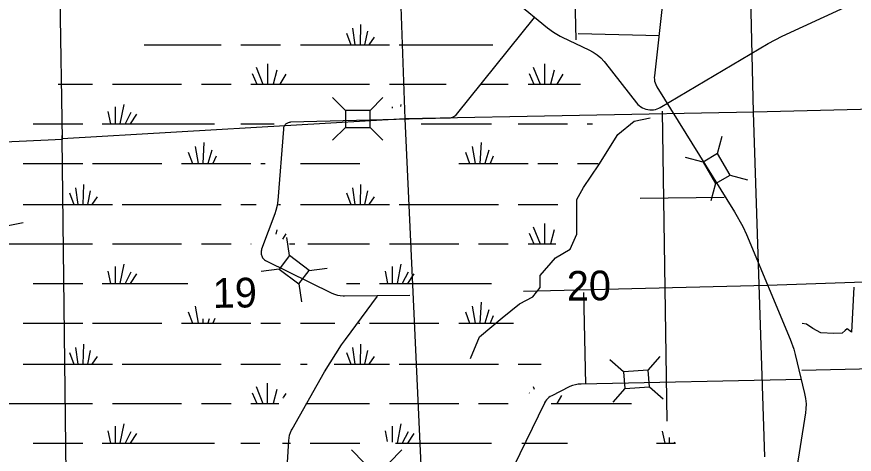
# Model space of a CAD drawing. Extents: x 2480962 to 2688785, y 277103 to 599240.
# Drawn here: x 2579387 to 2592084, y 540409 to 547038 of the extents above; entities that cross this region are included whole.
import ezdxf

# ---------------------------------------------------------------- set-up
doc = ezdxf.new("R2010")
doc.units = 0
for name, color, linetype in [('Section Lines', 7, 'Continuous'), ('Section Numbers', 7, 'Continuous'), ('Swamps', 7, 'Continuous'), ('Township and Range lines', 7, 'Continuous'), ('Uninventoried Roads and Features', 7, 'Continuous')]:
    doc.layers.add(name, color=color, linetype=linetype)

msp = doc.modelspace()

# ---------------------------------------------------------------- linework, layer by layer
at = {"layer": 'Section Lines'}
for p, q in [((2590426.102, 550894.361), (2590550.6, 545592.735)), ((2585274.176, 545490.352), (2585089.774, 550741.292)), ((2595832.747, 545729.458), (2590562.616, 545592.968)), ((2590562.616, 545592.968), (2585274.176, 545490.352)), ((2590550.6, 545592.735), (2590722.429, 540367.883)), ((2585274.176, 545490.352), (2580075.534, 545190.313)), ((2585521.267, 540132.047), (2585274.176, 545490.352)), ((2580082.688, 545176.621), (2574772.508, 544933.371))]:
    msp.add_line(p, q, dxfattribs=at)
at = {"layer": 'Swamps'}
msp.add_line((2580075.534, 545190.313), (2580080.598, 545292.487), dxfattribs=at)
for points in [[(2584477.533, 546866.573), (2584514.786, 546614.2)], [(2584600.033, 546918.575), (2584592.536, 546614.201)], [(2584388.534, 546788.635), (2584451.536, 546614.199)], [(2584704.034, 546822.077), (2584659.536, 546614.202)], [(2584807.785, 546729.267), (2584726.286, 546614.203)], [(2581319.035, 546614.217), (2582488.285, 546614.234)], [(2582785.035, 546614.238), (2583386.286, 546614.184)], [(2583687.036, 546614.188), (2584451.536, 546614.199)], [(2584451.536, 546614.199), (2584514.786, 546614.2)], [(2584514.786, 546614.2), (2584592.536, 546614.201)], [(2584592.536, 546614.201), (2584659.536, 546614.202)], [(2584659.536, 546614.202), (2584726.286, 546614.203)], [(2584726.286, 546614.203), (2585038.037, 546614.207)], [(2585186.537, 546614.21), (2586604.287, 546614.23)], [(2583186.039, 546324.745), (2583186.043, 546016.683)], [(2587387.291, 546324.742), (2587387.295, 546016.682)], [(2583015.289, 546276.493), (2583119.293, 546016.682)], [(2583330.79, 546228.247), (2583275.043, 546016.684)], [(2587216.542, 546276.49), (2587320.545, 546016.681)], [(2587532.042, 546228.245), (2587476.295, 546016.683)], [(2582955.791, 546179.992), (2583026.293, 546016.681)], [(2583464.291, 546168.875), (2583375.293, 546016.686)], [(2587157.293, 546179.99), (2587227.795, 546016.679)], [(2587665.793, 546168.81), (2587576.545, 546016.684)], [(2580012.791, 546016.7), (2580536.041, 546016.708)], [(2580836.541, 546016.712), (2581887.042, 546016.664)], [(2582187.542, 546016.669), (2582636.792, 546016.675)], [(2582937.292, 546016.68), (2583026.293, 546016.681)], [(2583026.293, 546016.681), (2583119.293, 546016.682)], [(2583119.293, 546016.682), (2583186.043, 546016.683)], [(2583186.043, 546016.683), (2583275.043, 546016.684)], [(2583275.043, 546016.684), (2583375.293, 546016.686)], [(2583375.293, 546016.686), (2584737.293, 546016.705)], [(2585038.044, 546016.648), (2585899.044, 546016.66)], [(2586415.044, 546016.668), (2586838.044, 546016.674)], [(2587138.545, 546016.678), (2587227.795, 546016.679)], [(2587227.795, 546016.679), (2587320.545, 546016.681)], [(2587320.545, 546016.681), (2587387.295, 546016.682)], [(2587387.295, 546016.682), (2587476.295, 546016.683)], [(2587476.295, 546016.683), (2587576.545, 546016.684)], [(2587576.545, 546016.684), (2587932.795, 546016.69)], [(2581011.045, 545708.653), (2580951.799, 545415.403)], [(2585212.297, 545708.651), (2585205.048, 545678.963)], [(2580769.796, 545601.025), (2580807.049, 545415.464)], [(2580877.546, 545675.214), (2580877.549, 545415.465)], [(2581118.797, 545589.843), (2581029.549, 545415.404)], [(2581204.047, 545563.906), (2581107.549, 545415.405)], [(2585078.798, 545675.212), (2585078.798, 545652.962)], [(2579634.048, 545415.447), (2580387.548, 545415.458)], [(2580684.548, 545415.462), (2580807.049, 545415.464)], [(2580807.049, 545415.464), (2580877.549, 545415.465)], [(2580877.549, 545415.465), (2580951.799, 545415.403)], [(2580951.799, 545415.403), (2581029.549, 545415.404)], [(2581029.549, 545415.404), (2581107.549, 545415.405)], [(2581107.549, 545415.405), (2582384.299, 545415.424)], [(2582785.049, 545415.43), (2583289.8, 545415.437)], [(2585520.551, 545415.407), (2586585.551, 545415.422)], [(2586986.551, 545415.428), (2587736.302, 545415.439)], [(2588036.802, 545415.443), (2588114.802, 545415.444)], [(2582091.053, 545070.296), (2582135.556, 544814.172)], [(2582224.803, 545133.361), (2582206.056, 544814.173)], [(2586292.555, 545070.295), (2586337.058, 544814.171)], [(2586426.054, 545133.358), (2586407.558, 544814.172)], [(2581987.304, 544988.608), (2582050.306, 544814.171)], [(2582343.554, 545018.3), (2582284.056, 544814.175)], [(2582410.305, 544925.551), (2582362.056, 544814.176)], [(2586188.556, 544988.605), (2586251.558, 544814.17)], [(2586544.806, 545018.298), (2586485.558, 544814.173)], [(2586611.557, 544925.55), (2586563.308, 544814.174)], [(2579485.805, 544814.197), (2580387.556, 544814.21)], [(2580536.056, 544814.212), (2581586.306, 544814.165)], [(2581887.056, 544814.169), (2582050.306, 544814.171)], [(2582050.306, 544814.171), (2582135.556, 544814.172)], [(2582135.556, 544814.172), (2582206.056, 544814.173)], [(2582206.056, 544814.173), (2582284.056, 544814.175)], [(2582284.056, 544814.175), (2582362.056, 544814.176)], [(2582362.056, 544814.176), (2582937.307, 544814.184)], [(2583085.807, 544814.186), (2583152.557, 544814.187)], [(2583687.057, 544814.195), (2584588.807, 544814.208)], [(2586088.308, 544814.168), (2586251.558, 544814.17)], [(2586251.558, 544814.17), (2586337.058, 544814.171)], [(2586337.058, 544814.171), (2586407.558, 544814.172)], [(2586407.558, 544814.172), (2586485.558, 544814.173)], [(2586485.558, 544814.173), (2586563.308, 544814.174)], [(2586563.308, 544814.174), (2587138.558, 544814.183)], [(2587287.059, 544814.185), (2587587.809, 544814.189)], [(2587888.309, 544814.194), (2588203.809, 544814.198)], [(2580276.31, 544446.772), (2580313.313, 544194.398)], [(2580398.809, 544498.712), (2580391.313, 544194.4)], [(2584477.562, 544446.771), (2584514.565, 544194.397)], [(2584600.061, 544498.709), (2584592.565, 544194.398)], [(2580187.061, 544368.834), (2580250.313, 544194.398)], [(2580502.56, 544402.213), (2580458.063, 544194.401)], [(2580606.562, 544309.465), (2580524.813, 544194.402)], [(2584388.563, 544368.832), (2584451.565, 544194.396)], [(2584704.062, 544402.211), (2584659.315, 544194.399)], [(2584807.813, 544309.401), (2584726.315, 544194.4)], [(2579485.563, 544194.387), (2580250.313, 544194.398)], [(2580250.313, 544194.398), (2580313.313, 544194.398)], [(2580313.313, 544194.398), (2580391.313, 544194.4)], [(2580391.313, 544194.4), (2580458.063, 544194.401)], [(2580458.063, 544194.401), (2580524.813, 544194.402)], [(2580524.813, 544194.402), (2580836.563, 544194.406)], [(2580985.063, 544194.408), (2582488.314, 544194.368)], [(2582785.064, 544194.372), (2583015.314, 544194.376)], [(2583356.814, 544194.38), (2583386.314, 544194.381)], [(2583687.064, 544194.385), (2584451.565, 544194.396)], [(2584451.565, 544194.396), (2584514.565, 544194.397)], [(2584514.565, 544194.397), (2584592.565, 544194.398)], [(2584592.565, 544194.398), (2584659.315, 544194.399)], [(2584659.315, 544194.399), (2584726.315, 544194.4)], [(2584726.315, 544194.4), (2585038.065, 544194.405)], [(2585186.315, 544194.407), (2586689.565, 544194.366)], [(2586986.566, 544194.37), (2587587.816, 544194.379)], [(2583330.819, 543808.382), (2583315.819, 543745.319)], [(2587216.57, 543856.625), (2587320.573, 543596.815)], [(2587387.319, 543904.877), (2587387.323, 543596.816)], [(2587532.07, 543808.379), (2587476.323, 543596.817)], [(2583464.319, 543749.009), (2583416.07, 543667.383)], [(2587157.321, 543760.124), (2587227.823, 543596.814)], [(2579173.82, 543596.822), (2580536.07, 543596.842)], [(2580836.57, 543596.846), (2581887.071, 543596.861)], [(2582187.571, 543596.866), (2582636.571, 543596.872)], [(2582937.321, 543596.814), (2582941.071, 543596.814)], [(2583523.821, 543596.822), (2583605.321, 543596.823)], [(2583802.071, 543596.826), (2584737.322, 543596.84)], [(2585038.072, 543596.844), (2586088.322, 543596.859)], [(2586388.822, 543596.864), (2586838.072, 543596.808)], [(2587138.573, 543596.812), (2587227.823, 543596.814)], [(2587227.823, 543596.814), (2587320.573, 543596.815)], [(2587320.573, 543596.815), (2587387.323, 543596.816)], [(2587387.323, 543596.816), (2587476.323, 543596.817)], [(2587476.323, 543596.817), (2587558.073, 543596.819)], [(2581011.074, 543288.787), (2580951.577, 542995.6)], [(2585212.325, 543288.786), (2585153.079, 542995.598)], [(2580769.825, 543181.159), (2580806.827, 542995.598)], [(2580877.574, 543255.41), (2580877.577, 542995.599)], [(2581118.825, 543170.039), (2581029.577, 542995.601)], [(2584971.077, 543181.158), (2585008.329, 542995.596)], [(2585078.826, 543255.409), (2585078.829, 542995.597)], [(2585320.077, 543170.038), (2585231.079, 542995.599)], [(2581204.076, 543144.04), (2581107.577, 542995.602)], [(2585405.327, 543144.039), (2585308.829, 542995.6)], [(2579634.077, 542995.581), (2580387.577, 542995.592)], [(2580684.577, 542995.596), (2580806.827, 542995.598)], [(2580806.827, 542995.598), (2580877.577, 542995.599)], [(2580877.577, 542995.599), (2580951.577, 542995.6)], [(2580951.577, 542995.6), (2581029.577, 542995.601)], [(2581029.577, 542995.601), (2581107.577, 542995.602)], [(2581107.577, 542995.602), (2581979.105, 542995.615)], [(2584388.579, 542995.587), (2584588.829, 542995.59)], [(2584885.829, 542995.594), (2585008.329, 542995.596)], [(2585008.329, 542995.596), (2585078.829, 542995.597)], [(2585078.829, 542995.597), (2585153.079, 542995.598)], [(2585153.079, 542995.598), (2585231.079, 542995.599)], [(2585231.079, 542995.599), (2585308.829, 542995.6)], [(2585308.829, 542995.6), (2586585.579, 542995.619)], [(2582091.082, 542650.43), (2582135.585, 542394.37)], [(2586292.333, 542650.429), (2586337.086, 542394.368)], [(2586426.083, 542713.556), (2586407.586, 542394.369)], [(2581987.083, 542568.804), (2582050.335, 542394.368)], [(2586188.584, 542568.803), (2586251.586, 542394.366)], [(2586544.834, 542598.495), (2586485.336, 542394.37)], [(2579485.584, 542394.331), (2580387.584, 542394.344)], [(2580536.084, 542394.346), (2581586.335, 542394.362)], [(2581887.085, 542394.366), (2582050.335, 542394.368)], [(2582050.335, 542394.368), (2582135.585, 542394.37)], [(2582135.585, 542394.37), (2582206.085, 542394.371)], [(2582209.837, 542458.267), (2582206.085, 542394.371)], [(2582206.085, 542394.371), (2582284.085, 542394.372)], [(2582304.013, 542462.741), (2582284.085, 542394.372)], [(2582284.085, 542394.372), (2582362.085, 542394.373)], [(2582392.409, 542464.332), (2582362.085, 542394.373)], [(2582362.085, 542394.373), (2582937.335, 542394.318)], [(2583085.835, 542394.32), (2583386.335, 542394.325)], [(2583687.085, 542394.329), (2584210.336, 542394.337)], [(2584566.586, 542394.342), (2584588.836, 542394.342)], [(2584737.336, 542394.344), (2585787.586, 542394.36)], [(2586088.336, 542394.364), (2586251.586, 542394.366)], [(2586251.586, 542394.366), (2586337.086, 542394.368)], [(2586337.086, 542394.368), (2586407.586, 542394.369)], [(2586407.586, 542394.369), (2586485.336, 542394.37)], [(2586485.336, 542394.37), (2586563.336, 542394.371)], [(2586611.585, 542505.684), (2586563.336, 542394.371)], [(2586563.336, 542394.371), (2586915.836, 542394.314)], [(2580276.089, 542026.906), (2580313.342, 541774.532)], [(2580398.588, 542078.908), (2580391.342, 541774.534)], [(2584477.59, 542026.905), (2584514.593, 541774.531)], [(2584600.089, 542078.907), (2584592.593, 541774.533)], [(2580187.09, 541948.968), (2580250.342, 541774.532)], [(2580502.589, 541982.409), (2580458.092, 541774.535)], [(2580606.59, 541889.599), (2580524.842, 541774.536)], [(2584388.591, 541948.966), (2584451.593, 541774.531)], [(2584703.841, 541982.408), (2584659.343, 541774.534)], [(2584807.842, 541889.597), (2584726.093, 541774.535)], [(2579485.591, 541774.52), (2580250.342, 541774.532)], [(2580250.342, 541774.532), (2580313.342, 541774.532)], [(2580313.342, 541774.532), (2580391.342, 541774.534)], [(2580391.342, 541774.534), (2580458.092, 541774.535)], [(2580458.092, 541774.535), (2580524.842, 541774.536)], [(2580524.842, 541774.536), (2580836.592, 541774.54)], [(2580985.092, 541774.542), (2582488.092, 541774.564)], [(2582785.092, 541774.568), (2583386.343, 541774.515)], [(2583687.093, 541774.519), (2583790.843, 541774.521)], [(2584199.093, 541774.527), (2584451.593, 541774.531)], [(2584451.593, 541774.531), (2584514.593, 541774.531)], [(2584514.593, 541774.531), (2584592.593, 541774.533)], [(2584592.593, 541774.533), (2584659.343, 541774.534)], [(2584659.343, 541774.534), (2584726.093, 541774.535)], [(2584726.093, 541774.535), (2585037.843, 541774.539)], [(2585186.343, 541774.541), (2586689.594, 541774.563)], [(2586986.344, 541774.567), (2587339.094, 541774.509)], [(2583015.346, 541436.823), (2583119.1, 541177.013)], [(2583185.846, 541485.075), (2583185.85, 541177.014)], [(2583330.597, 541388.578), (2583275.1, 541177.016)], [(2587216.598, 541436.822), (2587231.348, 541395.947)], [(2582955.848, 541340.322), (2583026.35, 541177.012)], [(2583423.599, 541262.393), (2583419.849, 541258.642)], [(2583464.348, 541329.205), (2583427.099, 541269.768)], [(2587157.099, 541340.322), (2587160.849, 541332.884)], [(2587647.099, 541299.454), (2587576.601, 541177.015)], [(2579173.848, 541177.018), (2580536.099, 541177.038)], [(2580836.599, 541177.042), (2581886.849, 541176.996)], [(2582187.599, 541177), (2582636.599, 541177.006)], [(2582937.349, 541177.011), (2583026.35, 541177.012)], [(2583026.35, 541177.012), (2583119.1, 541177.013)], [(2583119.1, 541177.013), (2583185.85, 541177.014)], [(2583185.85, 541177.014), (2583275.1, 541177.016)], [(2583275.1, 541177.016), (2583360.35, 541177.017)], [(2583768.6, 541177.023), (2584737.35, 541177.037)], [(2585037.85, 541176.978), (2586088.35, 541176.994)], [(2586388.85, 541176.998), (2586838.1, 541177.005)], [(2587487.601, 541177.014), (2587576.601, 541177.015)], [(2587576.601, 541177.015), (2588704.851, 541176.97)], [(2581011.103, 540868.984), (2580951.606, 540575.734)], [(2585212.354, 540868.982), (2585153.107, 540575.732)], [(2580769.854, 540761.356), (2580806.856, 540575.794)], [(2580877.353, 540835.544), (2580877.356, 540575.795)], [(2581118.604, 540750.173), (2581029.606, 540575.735)], [(2584971.105, 540761.354), (2585004.607, 540601.73)], [(2585078.854, 540835.543), (2585078.857, 540590.606)], [(2585320.105, 540750.172), (2585230.857, 540575.733)], [(2589172.606, 540757.603), (2589209.608, 540575.729)], [(2581204.104, 540724.237), (2581107.606, 540575.736)], [(2585405.355, 540724.235), (2585308.857, 540575.735)], [(2589280.107, 540661.105), (2589280.108, 540575.73)], [(2579634.106, 540575.777), (2580387.606, 540575.788)], [(2580684.356, 540575.792), (2580806.856, 540575.794)], [(2580806.856, 540575.794), (2580877.356, 540575.795)], [(2580877.356, 540575.795), (2580951.606, 540575.734)], [(2580951.606, 540575.734), (2581029.606, 540575.735)], [(2581029.606, 540575.735), (2581107.606, 540575.736)], [(2581107.606, 540575.736), (2582384.356, 540575.755)], [(2582785.107, 540575.761), (2583074.607, 540575.765)], [(2583416.107, 540575.77), (2583534.857, 540575.772)], [(2583835.357, 540575.776), (2584588.857, 540575.787)], [(2585130.857, 540575.732), (2585153.107, 540575.732)], [(2585153.107, 540575.732), (2585230.857, 540575.733)], [(2585230.857, 540575.733), (2585308.857, 540575.735)], [(2585308.857, 540575.735), (2586585.607, 540575.753)], [(2587045.858, 540575.76), (2587736.108, 540575.77)], [(2589087.108, 540575.728), (2589209.608, 540575.729)], [(2589209.608, 540575.729), (2589280.108, 540575.73)], [(2589280.108, 540575.73), (2589354.358, 540575.731)], [(2589358.108, 540590.606), (2589354.358, 540575.731)], [(2589354.358, 540575.731), (2589372.858, 540575.732)]]:
    msp.add_lwpolyline(points, dxfattribs=at)
at = {"layer": 'Township and Range lines'}
for p, q in [((2580082.688, 545176.621), (2579987.244, 550468.137)), ((2580136.255, 539916.137), (2580075.534, 545190.313))]:
    msp.add_line(p, q, dxfattribs=at)
at = {"layer": 'Uninventoried Roads and Features'}
for p, q in [((2587786.609, 549366.144), (2587864.551, 546688.312)), ((2589260.14, 547974.581), (2589053.531, 546143.59)), ((2590988.551, 546742.978), (2592464.411, 547426.584)), ((2586954.323, 547263.518), (2587432.736, 546871.017)), ((2587229.501, 547028.398), (2586049.021, 545554.86)), ((2587657.63, 546728.546), (2588059.016, 546538.447)), ((2587898.907, 546785.572), (2589133.347, 546756.03)), ((2589142.009, 545665.204), (2590778.836, 546632.778)), ((2588310.349, 546337.461), (2588783.499, 545732.837)), ((2589091.398, 545975.873), (2590269.584, 544081.84)), ((2584368.68, 545618.487), (2584174.255, 545812.908)), ((2584743.68, 545618.491), (2584938.101, 545812.915)), ((2584743.68, 545618.491), (2584368.68, 545618.487)), ((2584368.68, 545618.487), (2584368.682, 545362.487)), ((2584743.682, 545362.491), (2584743.68, 545618.491)), ((2589173.683, 545606.33), (2589244.75, 540911.003)), ((2585937.003, 545499.323), (2583537.714, 545438.91)), ((2583428.894, 545335.644), (2583345.056, 544256.324)), ((2584368.682, 545362.487), (2584174.261, 545168.062)), ((2584368.682, 545362.487), (2584743.682, 545362.491)), ((2584742.34, 545363.833), (2584936.765, 545169.411)), ((2590012.493, 544963.854), (2590082.889, 545229.645)), ((2590012.493, 544963.854), (2589791.161, 544835.214)), ((2590200.931, 544639.638), (2590012.493, 544963.854)), ((2589791.161, 544835.214), (2589525.37, 544905.61)), ((2589791.161, 544835.214), (2589979.599, 544510.998)), ((2589979.599, 544510.998), (2590200.931, 544639.638)), ((2590200.931, 544639.638), (2590466.722, 544569.242)), ((2589980.085, 544512.832), (2589909.689, 544247.041)), ((2588836.212, 544290.238), (2590112.096, 544302.124)), ((2583300.089, 544052.428), (2583099.622, 543514.326)), ((2579207.838, 543863.929), (2579483.379, 543921.105)), ((2583521.327, 543419.302), (2583483.499, 543691.643)), ((2590447.794, 543736.817), (2591111.825, 542153.319)), ((2583521.327, 543419.302), (2583366.933, 543215.1)), ((2583820.451, 543193.138), (2583521.327, 543419.302)), ((2583169.991, 543337.92), (2584164.864, 542851.108)), ((2583366.933, 543215.099), (2583094.591, 543177.272)), ((2583366.933, 543215.1), (2583666.057, 542988.936)), ((2583666.057, 542988.936), (2583820.451, 543193.138)), ((2583820.451, 543193.138), (2584092.793, 543230.966)), ((2590769.436, 542973.193), (2598519.67, 543228.507)), ((2583665.796, 542990.816), (2583703.624, 542718.474)), ((2587068.683, 542877.877), (2590769.436, 542973.193)), ((2584355.392, 542807.926), (2585347.271, 542817.158)), ((2584369.091, 542146.614), (2584857.953, 542804.492)), ((2588013.336, 541471.489), (2587982.828, 542860.78)), ((2588961.374, 541684.401), (2589142.246, 541891.49)), ((2591187.689, 541922.293), (2591331.519, 541328.115)), ((2588587.228, 541659.118), (2588380.139, 541839.989)), ((2583560.094, 540786.802), (2584051.235, 541657.542)), ((2588961.374, 541684.401), (2588587.228, 541659.118)), ((2588587.228, 541659.118), (2588604.488, 541403.701)), ((2588978.634, 541428.984), (2588961.374, 541684.401)), ((2591291.293, 541684.56), (2593104.339, 541725.326)), ((2591282.135, 541540.218), (2587943.93, 541473.146)), ((2587762.351, 541428.226), (2587496.488, 541294.863)), ((2588604.488, 541403.7), (2588423.617, 541196.612)), ((2588604.488, 541403.701), (2588978.634, 541428.984)), ((2588977.205, 541430.233), (2589184.294, 541249.361)), ((2587386.326, 541183.144), (2586919.861, 540219.747)), ((2591343.212, 541033.916), (2590929.332, 538436.959)), ((2583480.485, 540116.334), (2583510.07, 540616.878)), ((2584655.776, 540280.119), (2584461.351, 540474.54)), ((2585030.776, 540280.123), (2585225.197, 540474.547))]:
    msp.add_line(p, q, dxfattribs=at)
for points in [[(2587432.736, 546871.017), (2587524.644, 546803.341), (2587623.12, 546745.642), (2587657.63, 546728.546)], [(2590778.836, 546632.778), (2590988.551, 546742.979)], [(2588059.016, 546538.447), (2588123.422, 546503.706), (2588183.845, 546462.423), (2588239.621, 546415.051), (2588290.139, 546362.108), (2588310.349, 546337.461)], [(2589053.531, 546143.59), (2589051.887, 546116.223), (2589053.113, 546088.834), (2589057.194, 546061.724), (2589064.087, 546035.188), (2589073.717, 546009.518), (2589085.977, 545984.996), (2589091.398, 545975.873)], [(2588783.499, 545732.837), (2588802.507, 545711.005), (2588823.692, 545691.281), (2588846.823, 545673.879), (2588871.647, 545658.989), (2588897.891, 545646.777), (2588925.268, 545637.375), (2588953.477, 545630.886), (2588982.21, 545627.38), (2589011.153, 545626.899), (2589039.987, 545629.444), (2589068.397, 545634.989), (2589096.072, 545643.474), (2589122.709, 545654.805), (2589142.009, 545665.204)], [(2583537.714, 545438.91), (2583526.028, 545438.003), (2583514.502, 545435.879), (2583503.261, 545432.561), (2583492.428, 545428.087), (2583482.122, 545422.505), (2583472.456, 545415.876), (2583463.536, 545408.272), (2583455.459, 545399.779), (2583448.315, 545390.488), (2583442.18, 545380.5), (2583437.124, 545369.927), (2583433.2, 545358.882), (2583430.454, 545347.489), (2583428.912, 545335.87), (2583428.894, 545335.644)], [(2586049.021, 545554.86), (2586038.694, 545543.269), (2586027.212, 545532.821), (2586014.701, 545523.63), (2586001.297, 545515.798), (2585987.148, 545509.408), (2585972.409, 545504.533), (2585957.241, 545501.226), (2585941.811, 545499.522), (2585937.003, 545499.323)], [(2586265.433, 541860.685), (2586400.492, 542185.967), (2586744.541, 542477.117), (2587009.559, 542685.494), (2587213.336, 542792.174), (2587323.682, 542937.393), (2587323.346, 543116.92), (2587556.094, 543386.381), (2587778.643, 543514.699), (2587879.3, 543744.651), (2587876.726, 544267.755), (2587978.418, 544453.328), (2588213.308, 544796.193), (2588499.535, 545252.126), (2588749.274, 545454.383), (2588990.965, 545505.892), (2588990.965, 545505.892)], [(2583345.056, 544256.324), (2583334.881, 544178.424), (2583316.619, 544102.014), (2583300.089, 544052.427)], [(2590269.584, 544081.84), (2590392.885, 543858.331), (2590447.794, 543736.817)], [(2583099.622, 543514.326), (2583095.187, 543500.203), (2583092.253, 543485.693), (2583090.852, 543470.956), (2583090.998, 543456.153), (2583092.691, 543441.447), (2583095.912, 543426.999), (2583100.626, 543412.966), (2583106.781, 543399.502), (2583114.31, 543386.756), (2583123.129, 543374.866), (2583133.143, 543363.963), (2583144.242, 543354.168), (2583156.304, 543345.586), (2583169.197, 543338.311), (2583169.991, 543337.92)], [(2592077.397, 542940.765), (2592039.304, 542260.421), (2591976.476, 542309.268), (2591948.115, 542285.494), (2591900.892, 542243.943), (2591771.888, 542237.318), (2591578.805, 542250.557), (2591457.769, 542315.531), (2591359.854, 542381), (2591292.147, 542391.132)], [(2584164.864, 542851.108), (2584205.742, 542833.695), (2584248.218, 542820.649), (2584291.823, 542812.115), (2584336.082, 542808.186), (2584355.392, 542807.926)], [(2584051.235, 541657.542), (2584312.263, 542068.457), (2584369.091, 542146.615)], [(2591111.825, 542153.319), (2591165.782, 542003.039), (2591187.689, 541922.293)], [(2587943.93, 541473.146), (2587899.669, 541469.934), (2587855.986, 541462.113), (2587813.361, 541449.769), (2587772.259, 541433.036), (2587762.351, 541428.226)], [(2587496.488, 541294.863), (2587474.299, 541282.237), (2587453.552, 541267.362), (2587434.473, 541250.399), (2587417.271, 541231.535), (2587402.135, 541210.977), (2587389.231, 541188.947), (2587386.326, 541183.144)], [(2591331.519, 541328.115), (2591345.956, 541251.029), (2591352.256, 541172.856), (2591350.35, 541094.452), (2591343.212, 541033.916)], [(2583510.07, 540616.878), (2583514.644, 540657.768), (2583523.467, 540697.956), (2583536.443, 540737.002), (2583553.428, 540774.477), (2583560.094, 540786.802)]]:
    msp.add_lwpolyline(points, dxfattribs=at)

# ---------------------------------------------------------------- texts
at = {"layer": 'Section Numbers'}
for s, p in [('20', (2587728.613, 542733.994)), ('19', (2582361.387, 542625.88))]:
    msp.add_text(s, height=450, rotation=0.8220028, dxfattribs=at).set_placement(p)

doc.saveas('drawing.dxf')
